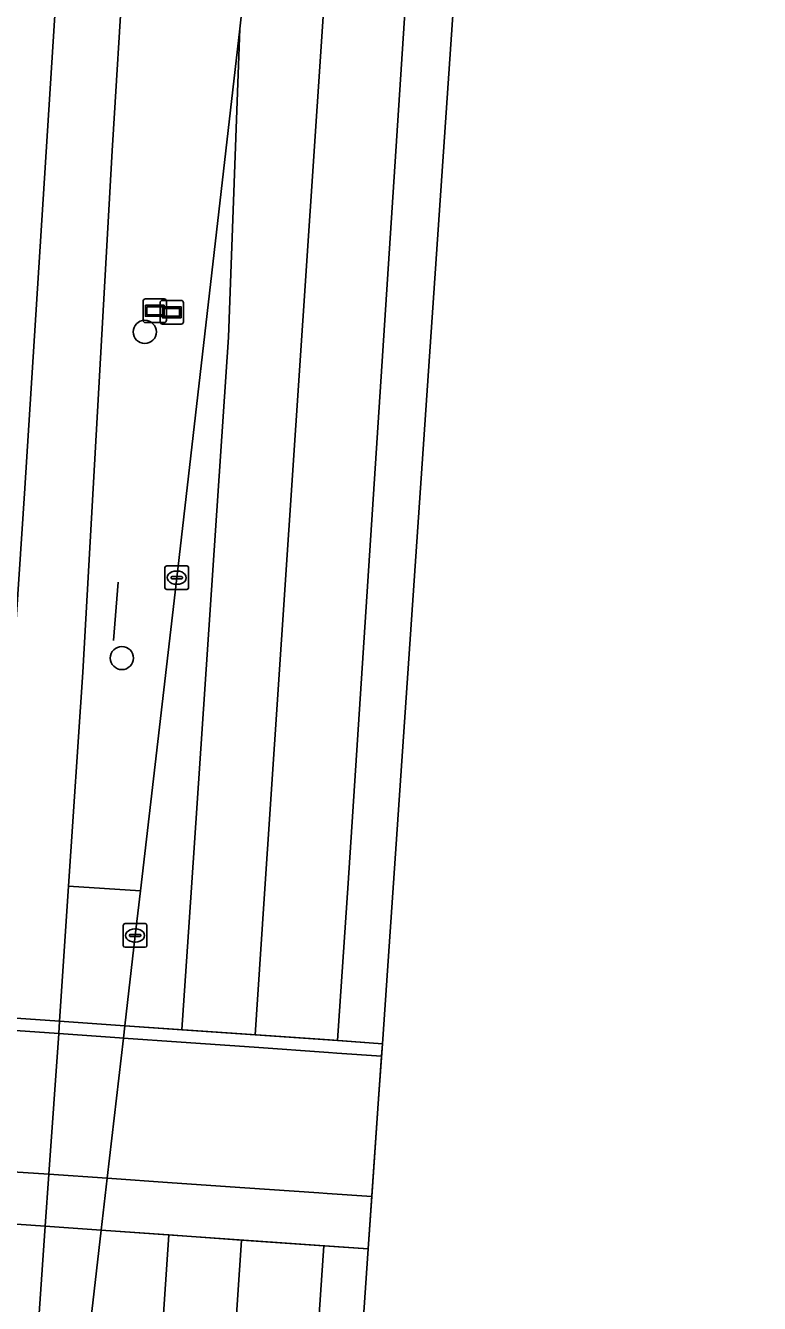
# Model space of a CAD drawing. Extents: x 161084 to 161928, y 385354 to 386522.
# Drawn here: x 161858.9 to 161889.9, y 385753.3 to 385807.3 of the extents above; entities that cross this region are included whole.
import ezdxf

# ---------------------------------------------------------------- set-up
doc = ezdxf.new("R2010")
doc.units = 0
for name, color, linetype in [('IMGEO_Berm_groen', 7, 'Continuous'), ('IMGEO_Boom', 7, 'Continuous'), ('IMGEO_Fietspad_gesloten', 7, 'Continuous'), ('IMGEO_Hek', 7, 'Continuous'), ('IMGEO_Kolk', 7, 'Continuous'), ('IMGEO_Rijbaan_regionaal_gesloten', 7, 'Continuous'), ('IMGEO_Verkeerseiland_open', 7, 'Continuous'), ('IMGEO_Voetpad_open', 7, 'Continuous'), ('IMGEO_Wegwijzer', 7, 'Continuous')]:
    doc.layers.add(name, color=color, linetype=linetype)

msp = doc.modelspace()

# ---------------------------------------------------------------- linework, layer by layer
at = {"layer": 'IMGEO_Berm_groen'}
for points in [[(161863.033, 385810.009), (161862.547, 385801.998), (161861.307, 385779.966), (161860.702, 385770.917), (161863.735, 385770.715), (161865.276, 385783.954), (161867.937, 385807.148), (161868.168, 385809.162), (161868.338, 385811.401), (161869.564, 385829.902), (161870.944, 385850.411), (161871.293, 385855.734), (161872.224, 385869.939), (161873.673, 385890.432), (161874.817, 385907.937), (161876.259, 385929.436), (161877.488, 385947.951), (161880.156, 385988.006), (161880.968, 386000), (161881.476, 386007.505), (161882.784, 386027.002)], [(161858.833, 385787.509), (161860.421, 385812.4)]]:
    msp.add_lwpolyline(points, dxfattribs=at)
at = {"layer": 'IMGEO_Boom'}
for centre in [(161863.924, 385794.342), (161862.953, 385780.557)]:
    msp.add_circle(centre, 0.489, dxfattribs=at)
at = {"layer": 'IMGEO_Fietspad_gesloten'}
for points in [[(161872.841, 386000.002), (161869.97, 386000), (161860.914, 385862.863), (161860.697, 385856.475), (161860.437, 385843.514), (161860.421, 385812.4), (161858.833, 385787.509), (161858.269, 385778.995), (161858.255, 385778.923), (161857.683, 385771.892), (161857.248, 385765.417), (161857.213, 385764.901), (161856.813, 385758.947), (161856.665, 385756.759), (161856.218, 385750.107)], [(161859.255, 385750), (161859.713, 385756.545), (161859.867, 385758.743), (161860.284, 385764.687), (161860.32, 385765.205), (161860.702, 385770.917), (161861.307, 385779.966), (161862.547, 385801.998), (161863.033, 385810.009)]]:
    msp.add_lwpolyline(points, dxfattribs=at)
msp.add_lwpolyline([(161873.526, 385757.796), (161873.809, 385761.928), (161873.933, 385763.733), (161872.039, 385763.865), (161871.697, 385763.889), (161868.549, 385764.109), (161865.455, 385764.32), (161863.017, 385764.496), (161862.852, 385764.507), (161860.284, 385764.687), (161857.213, 385764.901), (161855.355, 385765.031), (161854.954, 385759.067), (161856.813, 385758.947), (161859.867, 385758.743), (161862.336, 385758.572), (161865.078, 385758.382), (161868.152, 385758.169), (161871.277, 385757.952), (161871.641, 385757.927)], close=True, dxfattribs=at)
at = {"layer": 'IMGEO_Hek'}
msp.add_lwpolyline([(161862.79, 385783.76), (161862.606, 385781.3)], dxfattribs=at)
at = {"layer": 'IMGEO_Kolk'}
for p, q in [((161864.774, 385783.528), (161864.774, 385784.38)), ((161864.849, 385784.454), (161865.701, 385784.454)), ((161865.262, 385784.234), (161865.287, 385784.234)), ((161865.775, 385784.38), (161865.775, 385783.528)), ((161865.033, 385783.948), (161865.033, 385783.96)), ((161865.471, 385783.911), (161865.073, 385783.911)), ((161865.076, 385783.997), (161865.474, 385783.997)), ((161865.285, 385783.674), (161865.26, 385783.674)), ((161865.517, 385783.96), (161865.517, 385783.948)), ((161865.701, 385783.454), (161864.849, 385783.454)), ((161863.013, 385768.408), (161863.013, 385769.26)), ((161863.088, 385769.334), (161863.94, 385769.334)), ((161863.501, 385769.114), (161863.526, 385769.114)), ((161864.014, 385769.26), (161864.014, 385768.408)), ((161863.272, 385768.828), (161863.272, 385768.84)), ((161863.71, 385768.791), (161863.312, 385768.791)), ((161863.315, 385768.877), (161863.713, 385768.877)), ((161863.524, 385768.554), (161863.499, 385768.554)), ((161863.756, 385768.84), (161863.756, 385768.828)), ((161863.94, 385768.334), (161863.088, 385768.334))]:
    msp.add_line(p, q, dxfattribs=at)
for points in [[(161864.774, 385783.528), (161864.774, 385784.38)], [(161864.849, 385784.454), (161865.701, 385784.454)], [(161865.775, 385784.38), (161865.775, 385783.528)], [(161865.701, 385783.454), (161864.849, 385783.454)], [(161863.013, 385768.408), (161863.013, 385769.26)], [(161863.088, 385769.334), (161863.94, 385769.334)], [(161864.014, 385769.26), (161864.014, 385768.408)], [(161863.94, 385768.334), (161863.088, 385768.334)]]:
    msp.add_lwpolyline(points, dxfattribs=at)
for centre, radius, start, end in [((161864.851, 385784.378), 0.0765, 91.552, 178.448), ((161864.851, 385784.378), 0.0765, 91.552, 178.448), ((161865.699, 385784.378), 0.0765, 1.552, 88.448), ((161865.699, 385784.378), 0.0765, 1.552, 88.448), ((161864.851, 385783.53), 0.0765, 181.552, 268.448), ((161864.851, 385783.53), 0.0765, 181.552, 268.448), ((161865.073, 385783.957), 0.0403, 85.8775, 175.7526), ((161865.07, 385783.947), 0.0366, 178.938, 274.7102), ((161865.474, 385783.954), 0.043, 264.8664, 352.4533), ((161865.478, 385783.959), 0.0386, 1.7309, 96.639), ((161865.699, 385783.53), 0.0765, 271.552, 358.448), ((161865.699, 385783.53), 0.0765, 271.552, 358.448), ((161863.09, 385769.258), 0.0765, 91.552, 178.448), ((161863.09, 385769.258), 0.0765, 91.552, 178.448), ((161863.938, 385769.258), 0.0765, 1.552, 88.448), ((161863.938, 385769.258), 0.0765, 1.552, 88.448), ((161863.09, 385768.41), 0.0765, 181.552, 268.448), ((161863.09, 385768.41), 0.0765, 181.552, 268.448), ((161863.312, 385768.837), 0.0403, 85.8775, 175.7526), ((161863.309, 385768.827), 0.0366, 178.938, 274.7102), ((161863.713, 385768.834), 0.043, 264.8664, 352.4533), ((161863.717, 385768.839), 0.0386, 1.7309, 96.639), ((161863.938, 385768.41), 0.0765, 271.552, 358.448), ((161863.938, 385768.41), 0.0765, 271.552, 358.448)]:
    msp.add_arc(centre, radius, start, end, dxfattribs=at)
for centre, major_axis, ratio, start_param, end_param in [((161865.261, 385783.954), (-0.387, 0.002), 0.722429, 4.712389, 7.853982), ((161865.286, 385783.954), (-0.39, 0.002), 0.717154, 1.570796, 4.712389), ((161863.5, 385768.834), (-0.387, 0.002), 0.722429, 4.712389, 7.853982), ((161863.525, 385768.834), (-0.39, 0.002), 0.717154, 1.570796, 4.712389)]:
    msp.add_ellipse(centre, major_axis=major_axis, ratio=ratio, start_param=start_param, end_param=end_param, dxfattribs=at)
at = {"layer": 'IMGEO_Rijbaan_regionaal_gesloten'}
for points in [[(161878.877, 385912.355), (161884.423, 385999.725), (161880.968, 386000), (161880.156, 385988.006), (161877.488, 385947.951), (161876.259, 385929.436), (161874.817, 385907.937), (161873.673, 385890.432), (161872.224, 385869.939), (161871.293, 385855.734), (161870.944, 385850.411), (161869.564, 385829.902), (161868.338, 385811.401), (161868.168, 385809.162), (161867.937, 385807.148), (161867.457, 385794.125), (161865.794, 385769.392), (161865.488, 385764.848), (161868.584, 385764.635), (161868.954, 385770.166), (161874.663, 385855.505)], [(161885.783, 385967.45), (161887.902, 385999.449), (161884.423, 385999.725), (161878.877, 385912.355), (161874.663, 385855.505), (161868.954, 385770.166), (161868.584, 385764.635), (161872.073, 385764.393), (161872.52, 385771.04), (161876.247, 385828.168), (161878.015, 385855.277)], [(161873.969, 385764.259), (161882.5, 385888.923), (161889.915, 385999.289), (161887.902, 385999.449), (161885.783, 385967.45), (161878.015, 385855.277), (161876.247, 385828.168), (161872.52, 385771.04), (161872.073, 385764.393)], [(161867.457, 385794.125), (161867.937, 385807.148), (161865.276, 385783.954), (161863.735, 385770.715), (161863.516, 385768.834), (161863.077, 385765.015), (161865.488, 385764.848), (161865.794, 385769.392)], [(161873.375, 385755.589), (161873.809, 385761.928), (161873.969, 385764.259), (161872.073, 385764.393), (161868.584, 385764.635), (161865.488, 385764.848), (161863.077, 385765.015), (161863.017, 385764.496), (161862.336, 385758.572), (161862.084, 385756.378), (161864.938, 385756.177), (161868.016, 385755.95), (161871.493, 385755.718)], [(161864.383, 385748.018), (161864.938, 385756.177), (161862.084, 385756.378), (161861.351, 385750), (161860.818, 385745.364), (161860.741, 385744.693), (161860.643, 385743.42), (161859.521, 385726.879), (161858.127, 385706.412), (161856.765, 385685.929), (161854.228, 385647.835), (161857.561, 385647.676)], [(161864.362, 385700.5), (161867.343, 385746.083), (161868.016, 385755.95), (161864.938, 385756.177), (161864.383, 385748.018), (161857.561, 385647.676), (161860.496, 385647.553)], [(161870.979, 385748.052), (161871.493, 385755.718), (161868.016, 385755.95), (161867.343, 385746.083), (161864.362, 385700.5), (161860.496, 385647.553), (161864.225, 385647.376)], [(161865.968, 385647.294), (161866.102, 385649.309), (161873.375, 385755.589), (161871.493, 385755.718), (161870.979, 385748.052), (161864.225, 385647.376)]]:
    msp.add_lwpolyline(points, close=True, dxfattribs=at)
at = {"layer": 'IMGEO_Verkeerseiland_open'}
msp.add_lwpolyline([(161862.336, 385758.572), (161863.017, 385764.496), (161863.077, 385765.015), (161863.516, 385768.834), (161863.735, 385770.715), (161860.702, 385770.917), (161860.32, 385765.205), (161860.284, 385764.687), (161859.867, 385758.743), (161859.713, 385756.545), (161859.255, 385750), (161859.249, 385749.903), (161858.927, 385744.902), (161860.741, 385744.693), (161860.818, 385745.364), (161861.351, 385750), (161862.084, 385756.378)], close=True, dxfattribs=at)
at = {"layer": 'IMGEO_Voetpad_open'}
for points in [[(161873.933, 385763.733), (161873.969, 385764.259), (161871.734, 385764.417), (161863.077, 385765.015), (161860.32, 385765.205), (161857.248, 385765.417), (161855.39, 385765.545), (161855.355, 385765.031), (161857.213, 385764.901), (161860.284, 385764.687), (161862.852, 385764.507), (161863.017, 385764.496), (161865.455, 385764.32), (161868.549, 385764.109), (161871.697, 385763.889), (161872.039, 385763.865)], [(161873.375, 385755.589), (161873.526, 385757.796), (161871.641, 385757.927), (161871.277, 385757.952), (161868.152, 385758.169), (161865.078, 385758.382), (161862.336, 385758.572), (161859.867, 385758.743), (161856.813, 385758.947), (161854.954, 385759.067), (161854.808, 385756.89), (161856.665, 385756.759), (161859.713, 385756.545), (161862.084, 385756.378), (161871.121, 385755.743)]]:
    msp.add_lwpolyline(points, close=True, dxfattribs=at)
at = {"layer": 'IMGEO_Wegwijzer'}
for p, q in [((161863.85, 385794.834), (161863.85, 385795.634)), ((161863.85, 385795.634), (161863.85, 385794.834)), ((161863.95, 385795.734), (161864.74, 385795.734)), ((161864.74, 385795.734), (161863.95, 385795.734)), ((161864.569, 385794.77), (161864.569, 385795.57)), ((161864.569, 385795.57), (161864.569, 385794.77)), ((161864.669, 385795.67), (161865.459, 385795.67)), ((161865.459, 385795.67), (161864.669, 385795.67)), ((161864.84, 385795.634), (161864.84, 385794.834)), ((161864.84, 385794.834), (161864.84, 385795.634)), ((161865.559, 385795.57), (161865.559, 385794.77)), ((161865.559, 385794.77), (161865.559, 385795.57)), ((161864.74, 385794.734), (161863.95, 385794.734)), ((161863.95, 385794.734), (161864.74, 385794.734)), ((161865.459, 385794.67), (161864.669, 385794.67)), ((161864.669, 385794.67), (161865.459, 385794.67))]:
    msp.add_line(p, q, dxfattribs=at)
for points in [[(161863.951, 385795.466), (161864.739, 385795.466), (161864.739, 385795.002), (161863.951, 385795.002), (161863.951, 385795.466)], [(161864.016, 385795.401), (161864.016, 385795.067), (161864.674, 385795.067), (161864.674, 385795.401), (161864.016, 385795.401)], [(161864.67, 385795.402), (161865.458, 385795.402), (161865.458, 385794.938), (161864.67, 385794.938), (161864.67, 385795.402)], [(161864.735, 385795.337), (161864.735, 385795.003), (161865.393, 385795.003), (161865.393, 385795.337), (161864.735, 385795.337)]]:
    msp.add_lwpolyline(points, dxfattribs=at)
for centre, start, end in [((161863.95, 385795.634), 90, 180), ((161863.95, 385795.634), 90, 180), ((161864.669, 385795.57), 90, 180), ((161864.669, 385795.57), 90, 180), ((161864.74, 385795.634), 0, 90), ((161864.74, 385795.634), 360, 90), ((161865.459, 385795.57), 0, 90), ((161865.459, 385795.57), 360, 90), ((161863.95, 385794.834), 180, 270), ((161863.95, 385794.834), 180, 270), ((161864.74, 385794.834), 270, 0), ((161864.74, 385794.834), 270, 0), ((161864.669, 385794.77), 180, 270), ((161864.669, 385794.77), 180, 270), ((161865.459, 385794.77), 270, 0), ((161865.459, 385794.77), 270, 0)]:
    msp.add_arc(centre, 0.1, start, end, dxfattribs=at)

doc.saveas('drawing.dxf')
